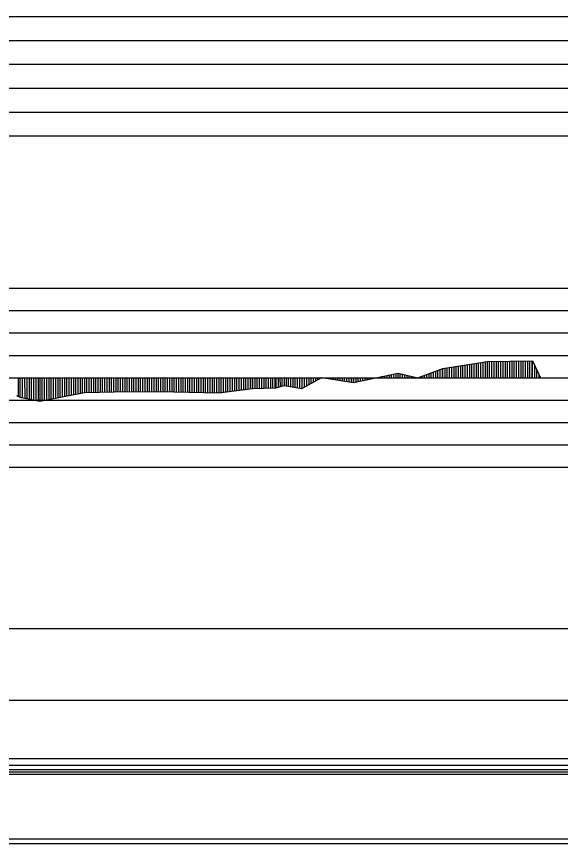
# Model space of a CAD drawing. Extents: x 2 to 10148, y 0 to 380.
# Drawn here: x 4805.7 to 4866.4, y 190 to 282.3 of the extents above; entities that cross this region are included whole.
import ezdxf

# ---------------------------------------------------------------- set-up
doc = ezdxf.new("R2010")
doc.units = 0
for name, color, linetype in [('POSUN_CARA', 7, 'Continuous'), ('POSUN_RASTR', 7, 'Continuous'), ('RYCHL_A', 7, 'Continuous'), ('RYCHL_B', 7, 'Continuous'), ('RYCHL_C', 7, 'Continuous'), ('RYCHL_RASTR', 7, 'Continuous'), ('ZRYCHL_CARA', 7, 'Continuous'), ('ZRYCHL_RASTR', 7, 'Continuous')]:
    doc.layers.add(name, color=color, linetype=linetype)

msp = doc.modelspace()

# ---------------------------------------------------------------- linework, layer by layer
at = {"layer": 'POSUN_CARA'}
for p, q in [((4853.26, 243.041), (4858.236, 243.833)), ((4858.01, 242), (4858.01, 243.797)), ((4858.236, 243.833), (4863.266, 243.891)), ((4858.236, 242), (4858.236, 243.833)), ((4858.486, 242), (4858.486, 243.836)), ((4858.736, 242), (4858.736, 243.839)), ((4858.986, 242), (4858.986, 243.842)), ((4859.236, 242), (4859.236, 243.845)), ((4859.486, 242), (4859.486, 243.848)), ((4859.736, 242), (4859.736, 243.851)), ((4859.986, 242), (4859.986, 243.854)), ((4860.236, 242), (4860.236, 243.856)), ((4860.486, 242), (4860.486, 243.859)), ((4860.736, 242), (4860.736, 243.862)), ((4860.986, 242), (4860.986, 243.865)), ((4861.236, 242), (4861.236, 243.868)), ((4861.486, 242), (4861.486, 243.871)), ((4861.736, 242), (4861.736, 243.874)), ((4861.986, 242), (4861.986, 243.877)), ((4862.236, 242), (4862.236, 243.879)), ((4862.486, 242), (4862.486, 243.882)), ((4862.736, 242), (4862.736, 243.885)), ((4862.986, 242), (4862.986, 243.888)), ((4863.236, 242), (4863.236, 243.891)), ((4863.266, 243.891), (4864.151, 242)), ((4863.266, 242), (4863.266, 243.891)), ((4850.471, 242), (4853.26, 243.041)), ((4852.721, 242), (4852.721, 242.84)), ((4852.971, 242), (4852.971, 242.933)), ((4853.221, 242), (4853.221, 243.026)), ((4853.26, 242), (4853.26, 243.041)), ((4853.51, 242), (4853.51, 243.081)), ((4853.76, 242), (4853.76, 243.121)), ((4854.01, 242), (4854.01, 243.16)), ((4854.26, 242), (4854.26, 243.2)), ((4854.51, 242), (4854.51, 243.24)), ((4854.76, 242), (4854.76, 243.28)), ((4855.01, 242), (4855.01, 243.32)), ((4855.26, 242), (4855.26, 243.359)), ((4855.51, 242), (4855.51, 243.399)), ((4855.76, 242), (4855.76, 243.439)), ((4856.01, 242), (4856.01, 243.479)), ((4856.26, 242), (4856.26, 243.519)), ((4856.51, 242), (4856.51, 243.559)), ((4856.76, 242), (4856.76, 243.598)), ((4857.01, 242), (4857.01, 243.638)), ((4857.26, 242), (4857.26, 243.678)), ((4857.51, 242), (4857.51, 243.718)), ((4857.76, 242), (4857.76, 243.758)), ((4863.516, 242), (4863.516, 243.357)), ((4805.909, 242), (4805.908, 239.922)), ((4806.085, 242), (4806.085, 239.839)), ((4806.335, 242), (4806.34, 239.787)), ((4806.615, 242), (4806.623, 239.73)), ((4806.86, 242), (4806.87, 239.68)), ((4807.11, 242), (4807.112, 239.63)), ((4807.36, 242), (4807.355, 239.581)), ((4807.61, 242), (4807.608, 239.53)), ((4807.86, 242), (4807.861, 239.478)), ((4808.11, 242), (4808.11, 239.428)), ((4808.298, 242), (4808.298, 239.389)), ((4808.548, 242), (4808.548, 239.438)), ((4808.798, 242), (4808.798, 239.486)), ((4809.048, 242), (4809.048, 239.534)), ((4809.298, 242), (4809.298, 239.583)), ((4809.548, 242), (4809.548, 239.631)), ((4809.798, 242), (4809.798, 239.679)), ((4810.048, 242), (4810.048, 239.728)), ((4810.298, 242), (4810.298, 239.776)), ((4810.548, 242), (4810.548, 239.824)), ((4810.798, 242), (4810.798, 239.873)), ((4811.048, 242), (4811.048, 239.921)), ((4811.298, 242), (4811.298, 239.969)), ((4811.548, 242), (4811.548, 240.017)), ((4811.798, 242), (4811.798, 240.066)), ((4812.048, 242), (4812.048, 240.114)), ((4812.298, 242), (4812.298, 240.162)), ((4812.548, 242), (4812.548, 240.211)), ((4812.798, 242), (4812.798, 240.259)), ((4813.048, 242), (4813.048, 240.307)), ((4813.277, 242), (4813.277, 240.352)), ((4813.527, 242), (4813.527, 240.357)), ((4813.777, 242), (4813.777, 240.363)), ((4814.027, 242), (4814.027, 240.368)), ((4814.277, 242), (4814.277, 240.374)), ((4814.527, 242), (4814.527, 240.38)), ((4814.777, 242), (4814.777, 240.385)), ((4815.027, 242), (4815.027, 240.391)), ((4815.277, 242), (4815.277, 240.396)), ((4815.527, 242), (4815.527, 240.402)), ((4815.777, 242), (4815.777, 240.408)), ((4816.027, 242), (4816.027, 240.413)), ((4816.277, 242), (4816.277, 240.419)), ((4816.527, 242), (4816.527, 240.424)), ((4816.777, 242), (4816.777, 240.43)), ((4817.027, 242), (4817.027, 240.436)), ((4817.277, 242), (4817.277, 240.441)), ((4817.527, 242), (4817.527, 240.447)), ((4817.777, 242), (4817.777, 240.452)), ((4818.027, 242), (4818.027, 240.458)), ((4818.268, 242), (4818.268, 240.463)), ((4818.518, 242), (4818.518, 240.462)), ((4818.768, 242), (4818.768, 240.461)), ((4819.018, 242), (4819.018, 240.46)), ((4819.268, 242), (4819.268, 240.459)), ((4819.518, 242), (4819.518, 240.458)), ((4819.768, 242), (4819.768, 240.457)), ((4820.018, 242), (4820.018, 240.456)), ((4820.268, 242), (4820.268, 240.455)), ((4820.518, 242), (4820.518, 240.454)), ((4820.768, 242), (4820.768, 240.453)), ((4821.018, 242), (4821.018, 240.452)), ((4821.268, 242), (4821.268, 240.451)), ((4821.518, 242), (4821.518, 240.45)), ((4821.768, 242), (4821.768, 240.449)), ((4822.018, 242), (4822.018, 240.448)), ((4822.268, 242), (4822.268, 240.447)), ((4822.518, 242), (4822.518, 240.446)), ((4822.768, 242), (4822.768, 240.445)), ((4823.018, 242), (4823.018, 240.444)), ((4823.268, 242), (4823.268, 240.443)), ((4823.269, 242), (4823.269, 240.443)), ((4823.519, 242), (4823.519, 240.436)), ((4823.769, 242), (4823.769, 240.429)), ((4824.019, 242), (4824.019, 240.422)), ((4824.269, 242), (4824.269, 240.415)), ((4824.519, 242), (4824.519, 240.409)), ((4824.769, 242), (4824.769, 240.402)), ((4825.019, 242), (4825.019, 240.395)), ((4825.269, 242), (4825.269, 240.388)), ((4825.519, 242), (4825.519, 240.382)), ((4825.769, 242), (4825.769, 240.375)), ((4826.019, 242), (4826.019, 240.368)), ((4826.269, 242), (4826.269, 240.361)), ((4826.519, 242), (4826.519, 240.355)), ((4826.769, 242), (4826.769, 240.348)), ((4827.019, 242), (4827.019, 240.341)), ((4827.269, 242), (4827.269, 240.334)), ((4827.519, 242), (4827.519, 240.328)), ((4827.769, 242), (4827.769, 240.321)), ((4828.019, 242), (4828.019, 240.314)), ((4828.259, 242), (4828.259, 240.308)), ((4828.509, 242), (4828.509, 240.339)), ((4828.759, 242), (4828.759, 240.371)), ((4829.009, 242), (4829.009, 240.403)), ((4829.259, 242), (4829.259, 240.435)), ((4829.509, 242), (4829.509, 240.467)), ((4829.759, 242), (4829.759, 240.499)), ((4830.009, 242), (4830.009, 240.531)), ((4830.259, 242), (4830.259, 240.563)), ((4830.509, 242), (4830.509, 240.595)), ((4830.759, 242), (4830.759, 240.627)), ((4831.009, 242), (4831.009, 240.658)), ((4831.259, 242), (4831.259, 240.69)), ((4831.509, 242), (4831.509, 240.722)), ((4831.759, 242), (4831.759, 240.754)), ((4832.009, 242), (4832.009, 240.786)), ((4832.029, 242), (4832.029, 240.789)), ((4832.279, 242), (4832.279, 240.798)), ((4832.529, 242), (4832.529, 240.807)), ((4832.779, 242), (4832.779, 240.816)), ((4833.029, 242), (4833.029, 240.825)), ((4833.279, 242), (4833.279, 240.834)), ((4833.529, 242), (4833.529, 240.843)), ((4833.779, 242), (4833.779, 240.851)), ((4834.029, 242), (4834.029, 240.86)), ((4834.279, 242), (4834.279, 240.869)), ((4834.529, 242), (4834.529, 240.878)), ((4834.636, 242), (4834.636, 240.882)), ((4834.886, 242), (4834.886, 240.949)), ((4835.092, 242), (4835.1, 241.006)), ((4835.314, 242), (4835.315, 241.064)), ((4835.575, 242), (4835.575, 241.133)), ((4835.791, 242), (4835.791, 241.099)), ((4836.019, 242), (4836.019, 241.062)), ((4836.269, 242), (4836.27, 241.022)), ((4836.519, 242), (4836.52, 240.982)), ((4836.769, 242), (4836.769, 240.942)), ((4837.019, 242), (4837.02, 240.902)), ((4837.269, 242), (4837.269, 240.863)), ((4837.519, 242), (4837.519, 240.823)), ((4837.547, 240.818), (4839.775, 242.016)), ((4837.547, 242), (4837.547, 240.818)), ((4837.797, 242), (4837.797, 240.953)), ((4838.047, 242), (4838.047, 241.087)), ((4838.297, 242), (4838.297, 241.222)), ((4838.547, 242), (4838.547, 241.356)), ((4838.797, 242), (4838.797, 241.49)), ((4839.047, 242), (4839.047, 241.625)), ((4839.297, 242), (4839.297, 241.759)), ((4839.547, 242), (4839.547, 241.894)), ((4839.775, 242.016), (4843.296, 241.483)), ((4839.775, 242), (4839.775, 242.016)), ((4840.025, 242), (4840.025, 241.978)), ((4840.275, 242), (4840.275, 241.94)), ((4840.525, 242), (4840.525, 241.903)), ((4840.775, 242), (4840.775, 241.865)), ((4841.025, 242), (4841.025, 241.827)), ((4841.275, 242), (4841.275, 241.789)), ((4841.525, 242), (4841.525, 241.751)), ((4841.775, 242), (4841.775, 241.713)), ((4842.025, 242), (4842.025, 241.676)), ((4842.275, 242), (4842.275, 241.638)), ((4842.525, 242), (4842.525, 241.6)), ((4842.775, 242), (4842.775, 241.562)), ((4843.025, 242), (4843.025, 241.524)), ((4843.275, 242), (4843.275, 241.486)), ((4843.296, 241.483), (4848.269, 242.519)), ((4843.296, 242), (4843.296, 241.483)), ((4843.546, 242), (4843.546, 241.535)), ((4843.796, 242), (4843.796, 241.587)), ((4844.046, 242), (4844.046, 241.639)), ((4844.296, 242), (4844.296, 241.691)), ((4844.546, 242), (4844.546, 241.743)), ((4844.796, 242), (4844.796, 241.796)), ((4845.046, 242), (4845.046, 241.848)), ((4845.296, 242), (4845.296, 241.9)), ((4845.546, 242), (4845.546, 241.952)), ((4845.796, 242), (4845.796, 242.004)), ((4846.046, 242), (4846.046, 242.056)), ((4846.296, 242), (4846.296, 242.108)), ((4846.546, 242), (4846.546, 242.16)), ((4846.796, 242), (4846.796, 242.212)), ((4847.046, 242), (4847.046, 242.264)), ((4847.296, 242), (4847.296, 242.316)), ((4847.546, 242), (4847.546, 242.368)), ((4847.796, 242), (4847.796, 242.42)), ((4848.046, 242), (4848.046, 242.472)), ((4848.269, 242.519), (4850.471, 242)), ((4848.269, 242), (4848.269, 242.519)), ((4848.519, 242), (4848.519, 242.46)), ((4848.769, 242), (4848.769, 242.401)), ((4849.019, 242), (4849.019, 242.342)), ((4849.269, 242), (4849.269, 242.283)), ((4849.519, 242), (4849.519, 242.224)), ((4849.769, 242), (4849.769, 242.165)), ((4850.019, 242), (4850.019, 242.106)), ((4850.269, 242), (4850.269, 242.047)), ((4850.471, 242), (4850.471, 242)), ((4850.721, 242), (4850.721, 242.093)), ((4850.971, 242), (4850.971, 242.186)), ((4851.221, 242), (4851.221, 242.28)), ((4851.471, 242), (4851.471, 242.373)), ((4851.721, 242), (4851.721, 242.466)), ((4851.971, 242), (4851.971, 242.56)), ((4852.221, 242), (4852.221, 242.653)), ((4852.471, 242), (4852.471, 242.746)), ((4863.766, 242), (4863.766, 242.823)), ((4864.016, 242), (4864.016, 242.289)), ((4834.636, 240.882), (4835.575, 241.133)), ((4835.575, 241.133), (4837.547, 240.818)), ((4808.298, 239.389), (4813.277, 240.352)), ((4813.277, 240.352), (4818.268, 240.463)), ((4818.268, 240.463), (4823.269, 240.443)), ((4823.269, 240.443), (4828.259, 240.308)), ((4828.259, 240.308), (4832.029, 240.789)), ((4832.029, 240.789), (4834.636, 240.882)), ((4805.712, 240.014), (4806.085, 239.839)), ((4806.085, 239.839), (4808.298, 239.389))]:
    msp.add_line(p, q, dxfattribs=at)
at = {"layer": 'POSUN_RASTR'}
for p, q in [((4732, 252), (4928, 252)), ((4732, 249.5), (4928, 249.5)), ((4732, 247), (4928, 247)), ((4732, 244.5), (4928, 244.5)), ((4045.76, 242), (5128.601, 242)), ((4732, 239.5), (4928, 239.5)), ((4732, 237), (4928, 237)), ((4732, 234.5), (4928, 234.5)), ((4732, 232), (4928, 232))]:
    msp.add_line(p, q, dxfattribs=at)
at = {"layer": 'RYCHL_A'}
msp.add_line((4428.568, 190.5), (5131.492, 190.5), dxfattribs=at)
at = {"layer": 'RYCHL_B'}
msp.add_line((4516.522, 198.75), (5010.954, 198.75), dxfattribs=at)
at = {"layer": 'RYCHL_C'}
msp.add_line((4426.812, 199.5), (5128.601, 199.5), dxfattribs=at)
at = {"layer": 'RYCHL_RASTR'}
for p, q in [((4041.265, 214), (5127.731, 214)), ((4041.24, 206), (5128.07, 206)), ((4041.318, 198.25), (5128.248, 198.25)), ((4041.347, 197.75), (5128.248, 197.75)), ((4041.376, 198), (5128.248, 198)), ((4041.675, 190), (5128.21, 190))]:
    msp.add_line(p, q, dxfattribs=at)
at = {"layer": 'ZRYCHL_CARA'}
msp.add_line((4045.76, 277), (5128.601, 277), dxfattribs=at)
at = {"layer": 'ZRYCHL_RASTR'}
for p, q in [((4732, 282.333), (4928, 282.333)), ((4732, 279.667), (4928, 279.667)), ((4732, 274.333), (4928, 274.333)), ((4732, 271.667), (4928, 271.667)), ((4732, 269), (4928, 269))]:
    msp.add_line(p, q, dxfattribs=at)

doc.saveas('drawing.dxf')
